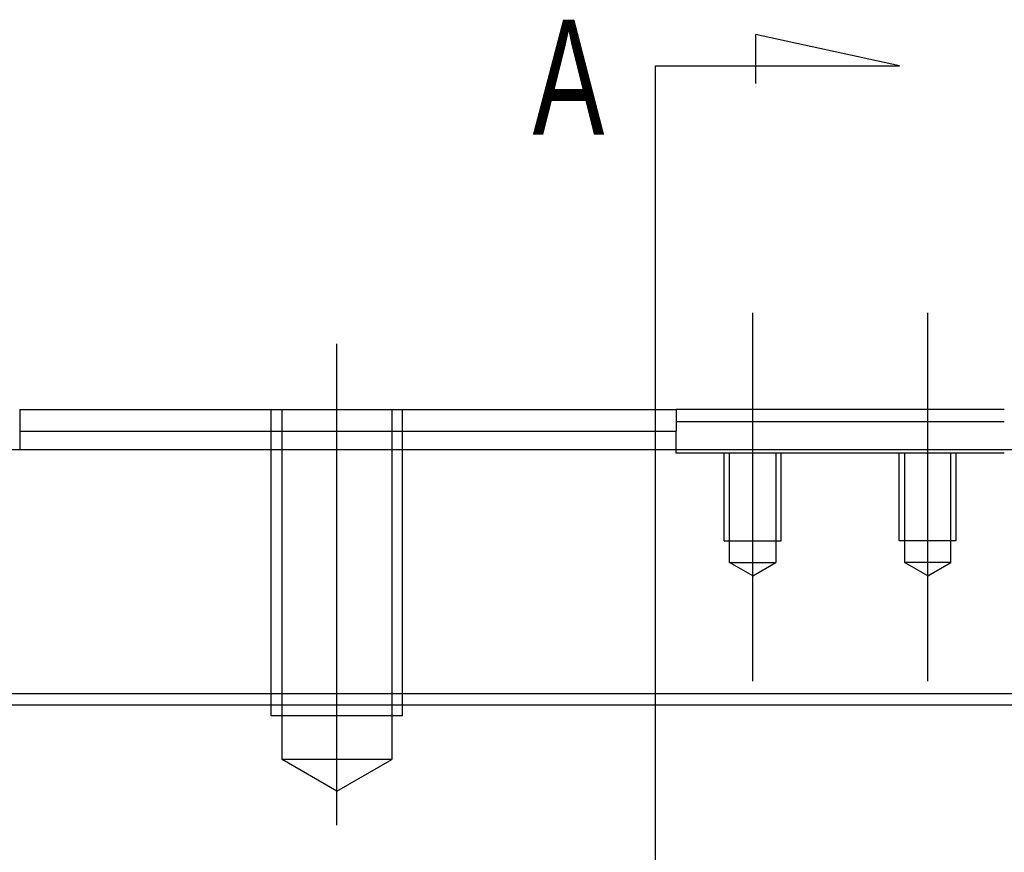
# Model space of a CAD drawing. Header units: millimetres. Extents: x -1108 to 3135, y -1596 to 860.
# Tile 275 of 649: x -814 to -769, y -212 to -174. Entities that reach past the tile are written whole.
import ezdxf
from ezdxf.lldxf.tags import DXFTag

# ---------------------------------------------------------------- set-up
doc = ezdxf.new("R2010")
doc.units = ezdxf.units.MM
doc.layers.get('0').update_dxf_attribs({"linetype": 'CONTINUOUS'})
doc.styles.add('CHN', font='txt')
tags = doc.linetypes.add('DASHED', pattern=[25.72, 12.86, -12.86]).pattern_tags.tags
tags[6:7] = [DXFTag(74, 4), DXFTag(75, 0), DXFTag(340, '0'), DXFTag(46, 0.0), DXFTag(50, 0.0), DXFTag(44, 0.0), DXFTag(45, 0.0)]
tags[4:5] = [DXFTag(74, 4), DXFTag(75, 0), DXFTag(340, '0'), DXFTag(46, 0.0), DXFTag(50, 0.0), DXFTag(44, 0.0), DXFTag(45, 0.0)]

msp = doc.modelspace()

# ---------------------------------------------------------------- linework, layer by layer
for p, q in [((-773.472, -175.647), (-780.06, -174.213)), ((-780.06, -174.213), (-780.06, -176.442)), ((-784.62, -175.647), (-773.472, -175.647)), ((-784.62, -178.283), (-784.62, -175.647)), ((-784.62, -244.758), (-784.62, -178.283)), ((-957.684, -204.839), (-415.684, -204.839))]:
    msp.add_line(p, q)
at = {"ltscale": 0.2}
for p, q in [((-780.184, -203.751), (-780.184, -186.926)), ((-772.184, -203.751), (-772.184, -186.926)), ((-799.184, -210.339), (-799.184, -188.339))]:
    msp.add_line(p, q, dxfattribs=at)
at = {"linetype": 'Continuous'}
for p, q in [((-813.684, -191.339), (-813.684, -192.339)), ((-783.934, -191.339), (-783.684, -191.339)), ((-768.684, -191.339), (-783.684, -191.339)), ((-783.684, -191.339), (-783.684, -192.339)), ((-783.684, -191.889), (-780.684, -191.889)), ((-780.684, -191.889), (-771.684, -191.889)), ((-771.684, -191.889), (-768.684, -191.889)), ((-813.684, -192.339), (-813.684, -193.189)), ((-783.934, -192.339), (-783.684, -192.339)), ((-783.684, -193.189), (-783.684, -192.339)), ((-725.434, -193.189), (-826.934, -193.189)), ((-606.51, -204.339), (-869.684, -204.339))]:
    msp.add_line(p, q, dxfattribs=at)
at = {"linetype": 'DASHED', "ltscale": 0.1}
for p, q in [((-802.184, -205.339), (-802.184, -191.339)), ((-801.684, -207.339), (-801.684, -191.339)), ((-796.684, -191.339), (-796.684, -207.339)), ((-796.184, -205.339), (-796.184, -191.339)), ((-781.484, -197.339), (-781.484, -193.339)), ((-781.239, -198.339), (-781.239, -193.339)), ((-779.129, -193.339), (-779.129, -198.339)), ((-778.884, -197.339), (-778.884, -193.339)), ((-773.484, -197.339), (-773.484, -193.339)), ((-773.239, -193.339), (-773.239, -198.339)), ((-771.129, -198.339), (-771.129, -193.339)), ((-770.884, -197.339), (-770.884, -193.339)), ((-781.484, -197.339), (-778.884, -197.339)), ((-770.884, -197.339), (-773.484, -197.339)), ((-781.239, -198.339), (-779.129, -198.339)), ((-780.184, -198.948), (-781.239, -198.339)), ((-780.184, -198.948), (-779.129, -198.339)), ((-771.129, -198.339), (-773.239, -198.339)), ((-772.184, -198.948), (-773.239, -198.339)), ((-772.184, -198.948), (-771.129, -198.339)), ((-796.184, -205.339), (-802.184, -205.339)), ((-796.684, -207.339), (-801.684, -207.339)), ((-799.184, -208.782), (-801.684, -207.339)), ((-799.184, -208.782), (-796.684, -207.339))]:
    msp.add_line(p, q, dxfattribs=at)
at = {"linetype": 'DASHED'}
for p, q in [((-783.684, -193.339), (-783.684, -193.189)), ((-768.684, -193.339), (-783.684, -193.339))]:
    msp.add_line(p, q, dxfattribs=at)
at = {"linetype": 'Continuous'}
for points in [[(-813.684, -191.339), (-799.934, -191.339)], [(-798.934, -191.339), (-783.934, -191.339)], [(-813.684, -192.339), (-799.934, -192.339)], [(-798.934, -192.339), (-783.934, -192.339)]]:
    msp.add_open_spline(points, degree=1, dxfattribs=at)
at = {"linetype": 'DASHED', "ltscale": 0.1}
for points in [[(-799.934, -191.339), (-798.934, -191.339)], [(-799.934, -192.339), (-798.934, -192.339)]]:
    msp.add_open_spline(points, degree=1, dxfattribs=at)

# ---------------------------------------------------------------- texts
at = {"style": 'CHN', "width": 0.7}
msp.add_text('A', height=5.25, dxfattribs=at).set_placement((-790.241, -178.783))

doc.saveas('drawing.dxf')
